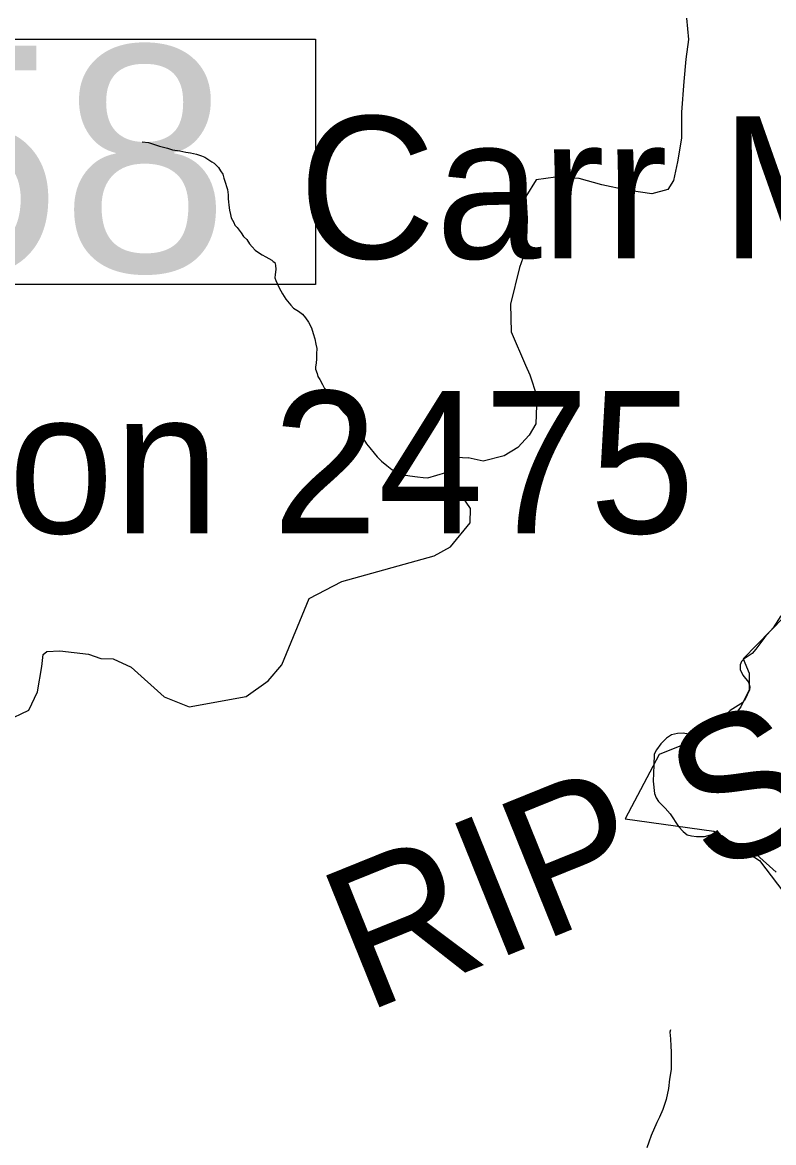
# Model space of a CAD drawing. Extents: x 1159738 to 1321356, y 736314 to 882035.
# Drawn here: x 1239328 to 1243980, y 835807 to 842743 of the extents above; entities that cross this region are included whole.
import ezdxf

# ---------------------------------------------------------------- set-up
doc = ezdxf.new("R2010")
doc.units = 0
for name, color, linetype in [('Exist Boundary Land Use Gamelands State NC Wildlife Resources Commission', 7, 'Continuous'), ('Exist Geographical Mountain Summit Elevation Number Label', 7, 'Continuous'), ('Exist Geographical Mountain Summit Label', 7, 'Continuous'), ('Exist Hydrographic Creek Single Shore', 7, 'Continuous'), ('Exist Hydrographic Misc Water Feature', 7, 'Continuous'), ('Exist Road Non-System Type 51', 7, 'Continuous'), ('Exist Road Primary US Structure Culvert Number Label', 7, 'Continuous')]:
    doc.layers.add(name, color=color, linetype=linetype)

msp = doc.modelspace()

# ---------------------------------------------------------------- linework, layer by layer
at = {"layer": 'Exist Boundary Land Use Gamelands State NC Wildlife Resources Commission'}
msp.add_lwpolyline([(1244045.5, 839062.2), (1243792.4, 838803.1), (1243828.6, 838712.7), (1243828.6, 838610.3), (1243777.3, 838504.8), (1243717.2, 838426.4), (1243608.8, 838354.1), (1243451.8, 838281.8), (1243271.1, 838209.5), (1243061.4, 837811.3), (1243610.3, 837735.1), (1243892.6, 837554.6), (1244075.5, 837313.2)], dxfattribs=at)
at = {"layer": 'Exist Hydrographic Creek Single Shore'}
for points in [[(1243440.9, 842768.8), (1243452.8, 842637.4), (1243436.9, 842514.1), (1243424.8, 842377), (1243408.9, 842186), (1243408.9, 842026.8), (1243385, 841879.5), (1243361.1, 841764.1), (1243325.4, 841708.4), (1243225.9, 841680.6), (1243070.8, 841704.4), (1242915.7, 841736.3), (1242776.5, 841776.1), (1242629.4, 841784), (1242510.1, 841768.1), (1242446.4, 841664.6), (1242454.4, 841529.3), (1242447.1, 841340.3), (1242407.3, 841224.9), (1242351.6, 840998), (1242355.6, 840826.9), (1242443.1, 840620), (1242471, 840560.3), (1242514.7, 840428.9), (1242506.8, 840257.8), (1242467, 840186.2), (1242395.4, 840110.5), (1242311.9, 840058.8), (1242180.6, 840027), (1242089.2, 840046.9)], [(1239230.1, 838418.5), (1239367.8, 838485.4), (1239420.3, 838597.5), (1239448.9, 838754), (1239455.6, 838829), (1239479.8, 838848.8), (1239559.1, 838851), (1239737.5, 838831.2), (1239812.5, 838804.7), (1239889.6, 838802.5), (1240001.9, 838751.8), (1240204.9, 838567.1), (1240361, 838504.9), (1240712.9, 838570), (1240849, 838665.8), (1240935, 838765.9), (1241104, 839176.1), (1241307, 839280.4), (1241878, 839439.6), (1241980, 839496.7), (1242099.9, 839645.2), (1242103, 839733.8), (1241949.9, 839956.8), (1241948.8, 840017.4), (1242017.6, 840050.8), (1242089.2, 840046.9)]]:
    msp.add_lwpolyline(points, dxfattribs=at)
at = {"layer": 'Exist Hydrographic Misc Water Feature'}
for points in [[(1240069, 842003.3), (1240108.9, 841998.3), (1240176.4, 841976.6), (1240226.2, 841963.3), (1240257.9, 841954.5), (1240301.8, 841947.3), (1240339.5, 841938.3), (1240369.5, 841935.5), (1240405.3, 841926.6), (1240437, 841915.8), (1240456.7, 841907.3), (1240476.5, 841894.8), (1240500.1, 841880.1), (1240515.9, 841871.7), (1240529.5, 841857.4), (1240541.3, 841845.1), (1240554.6, 841822.7), (1240568.2, 841802.3), (1240575.6, 841778.1), (1240584.8, 841747.9), (1240592.3, 841727.6), (1240597.8, 841707.5), (1240602.9, 841675.3), (1240602.3, 841649.3), (1240603.8, 841631.3), (1240605.3, 841611.3), (1240610.4, 841579.1), (1240615.8, 841553), (1240621.3, 841532.8), (1240636.6, 841504.4), (1240644.2, 841488.1), (1240657.8, 841471.8), (1240682.9, 841439.1), (1240696.2, 841416.8), (1240717.9, 841398.2), (1240733.1, 841371.8), (1240750.8, 841353.3), (1240770.2, 841332.9), (1240795.8, 841314.1), (1240813.5, 841303.6), (1240835.2, 841291.1), (1240854.9, 841280.6), (1240872.7, 841270.2), (1240880.4, 841261.9), (1240890.3, 841255.6), (1240896, 841239.5), (1240897.2, 841213.5), (1240892.4, 841181.6), (1240892, 841161.6), (1240897.4, 841145.4), (1240904.9, 841125.2), (1240918.3, 841098.8), (1240939.4, 841062.3), (1240958.5, 841029.8), (1240989.6, 840990.9), (1241007.1, 840972.5), (1241036.7, 840955.7), (1241062.2, 840937), (1241081.5, 840912.5), (1241099, 840886), (1241118, 840851.5), (1241129.2, 840817.2), (1241138.3, 840783), (1241145.4, 840750.8), (1241150.8, 840724.6), (1241149.9, 840690.6), (1241149.2, 840660.6), (1241146.4, 840632.6), (1241143.8, 840610.7), (1241143.5, 840594.7), (1241152.8, 840568.4), (1241158.3, 840550.3), (1241169.8, 840531.9), (1241187, 840501.5), (1241198.4, 840475.2), (1241215.9, 840454.7), (1241252.6, 840405.8), (1241283.7, 840368.9), (1241293.4, 840356.6), (1241318.7, 840328), (1241338.2, 840307.4), (1241361.3, 840274.8), (1241380.8, 840252.3), (1241401.8, 840215.7), (1241417.2, 840189.3), (1241442.4, 840160.7), (1241457.8, 840134.3), (1241479.1, 840107.7), (1241506.3, 840075), (1241525.7, 840052.5), (1241551.1, 840025.7), (1241584.4, 839998.9), (1241615.8, 839974.1), (1241653.2, 839953.1), (1241686.9, 839942.2), (1241726.8, 839935.2), (1241774.7, 839929.9), (1241810.6, 839925), (1241838.6, 839922.3), (1241949.9, 839956.8)], [(1243341.5, 836505.2), (1243337.2, 836491.3), (1243342, 836449.1), (1243342.9, 836405.1), (1243346, 836369), (1243346.6, 836316.9), (1243345.2, 836260.9), (1243335.7, 836199.1), (1243328.2, 836141.3), (1243314.4, 836073.6), (1243294.9, 836012.1), (1243273.5, 835964.5), (1243256.7, 835931), (1243222.6, 835851.8), (1243207.6, 835810.2), (1243194.6, 835774.5)]]:
    msp.add_lwpolyline(points, dxfattribs=at)
at = {"layer": 'Exist Road Non-System Type 51'}
msp.add_lwpolyline([(1244024.6, 839068.4), (1243977.6, 838993.6), (1243924.9, 838935.5), (1243870, 838861.2), (1243847.4, 838836.4), (1243797.9, 838803.1), (1243780.8, 838786.1), (1243772.2, 838764.6), (1243773.3, 838735.5), (1243790.5, 838701.1), (1243823.9, 838658), (1243832.5, 838630), (1243831.4, 838610.6), (1243817.4, 838580.5), (1243799.1, 838545), (1243776.5, 838523.4), (1243712, 838482.5), (1243627.2, 838401.3), (1243590.6, 838363.6), (1243573.4, 838346.4), (1243550.8, 838337.8), (1243515.3, 838332.4), (1243452.9, 838336.7), (1243419.6, 838343.2), (1243384, 838339.9), (1243347.5, 838332.4), (1243316.3, 838311.9), (1243280.8, 838276.4), (1243253.9, 838238.7), (1243240.9, 838211.8), (1243237.7, 838144), (1243234.9, 838044.5), (1243243.5, 837969.1), (1243252.1, 837942.2), (1243268.2, 837919.6), (1243308, 837877.6), (1243339.2, 837842), (1243390.9, 837764.5), (1243420.8, 837734), (1243445.5, 837713.5), (1243472.4, 837706), (1243502.6, 837701.7), (1243553.1, 837702.8), (1243588.6, 837712.5), (1243617.7, 837714.6), (1243644.6, 837714.6), (1243662.9, 837707.1), (1243705.9, 837675.9), (1243774.8, 837650), (1243819.9, 837625.2), (1243874.8, 837590.8), (1243997, 837482.5)], dxfattribs=at)
at = {"layer": 'Exist Road Primary US Structure Culvert Number Label'}
msp.add_lwpolyline([(1237160.3, 842638.5), (1241142, 842638.5), (1241142, 841119.1), (1237160.3, 841119.1)], close=True, dxfattribs=at)

# ---------------------------------------------------------------- texts
at = {"layer": 'Exist Geographical Mountain Summit Elevation Number Label'}
msp.add_text('Elevation 2475', height=880, dxfattribs=at).set_placement((1235707.8, 839579.9))
at = {"layer": 'Exist Geographical Mountain Summit Label'}
msp.add_text('Carr Mountain', height=880, dxfattribs=at).set_placement((1241037.8, 841281.1))
msp.add_text('RIP SHIN MOUNTAIN', height=880, rotation=21.99216, dxfattribs=at).set_placement((1241449.3, 836609))
at = {"layer": 'Exist Road Primary US Structure Culvert Number Label'}
msp.add_text('C58', height=1400, dxfattribs=at).set_placement((1237173.4, 841198.2))

doc.saveas('drawing.dxf')
